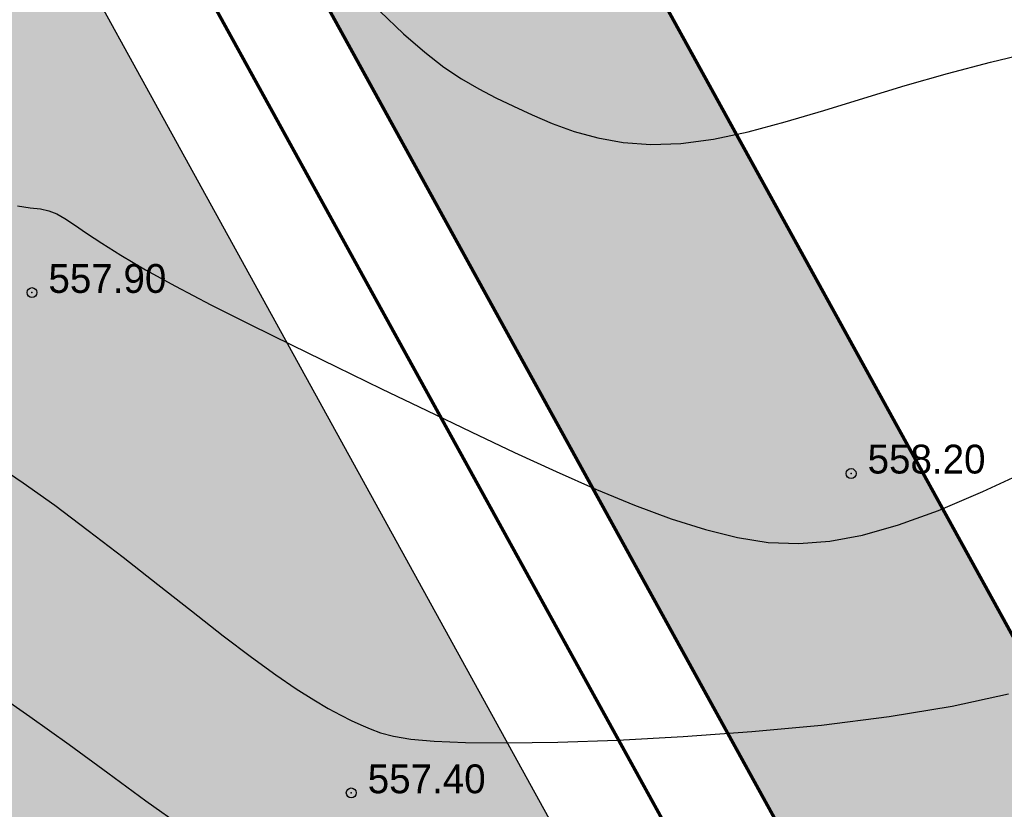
# Model space of a CAD drawing. Extents: x 883 to 364438, y -13 to 4201180.
# Tile 589 of 607: x 364212 to 364242, y 4200899 to 4200923. Entities that reach past the tile are written whole.
import ezdxf

# ---------------------------------------------------------------- set-up
doc = ezdxf.new("R2010")
doc.units = 0
doc.header["$LTSCALE"] = 0.5
doc.header["$MEASUREMENT"] = 0
doc.header["$PDMODE"] = 32
doc.header["$PDSIZE"] = 0.3
doc.linetypes.add('CONTI', pattern=[0])
doc.linetypes.add('STRIH_1', pattern=[3, 2, -1])
for name, color, linetype in [('(004) Точки рельефа', 7, 'Continuous'), ('GORIZDEFAULT', 32, 'CONTI'), ('PI_TTDEFAULT', 5, 'CONTI')]:
    doc.layers.add(name, color=color, linetype=linetype)
doc.layers.add('(032) Горизонтали утолщенные', color=32, linetype='Continuous', lineweight=30)
doc.layers.add('.', color=7, linetype='Continuous', lineweight=15)
doc.styles.add('D-431', font='d431.ttf')

# ---------------------------------------------------------------- blocks, each defined once
blk = doc.blocks.new('gergrgrre')
at = {"layer": '(032) Горизонтали утолщенные', "color": 32}
for points in [[(360515.98, 4200917.16, 558), (360516.37, 4200917.1, 558), (360516.68, 4200917.07, 558), (360516.93, 4200917.01, 558), (360517.17, 4200916.92, 558), (360517.42, 4200916.78, 558), (360517.71, 4200916.58, 558), (360518.08, 4200916.33, 558), (360518.54, 4200916.03, 558), (360519.12, 4200915.66, 558), (360519.87, 4200915.22, 558), (360520.78, 4200914.72, 558), (360521.85, 4200914.16, 558), (360523.04, 4200913.56, 558), (360524.32, 4200912.93, 558), (360525.66, 4200912.28, 558), (360527.03, 4200911.61, 558), (360528.4, 4200910.95, 558), (360529.75, 4200910.3, 558), (360531.06, 4200909.68, 558), (360532.33, 4200909.1, 558), (360533.55, 4200908.56, 558), (360534.71, 4200908.08, 558), (360535.82, 4200907.67, 558), (360536.86, 4200907.34, 558)], [(360536.86, 4200907.34, 558), (360537.83, 4200907.1, 558), (360538.76, 4200906.95, 558), (360539.69, 4200906.92, 558), (360540.63, 4200906.99, 558), (360541.63, 4200907.17, 558), (360542.72, 4200907.48, 558), (360543.93, 4200907.92, 558), (360545.28, 4200908.49, 558), (360546.72, 4200909.16, 558)]]:
    blk.add_polyline3d(points, dxfattribs=at)
at = {"layer": 'GORIZDEFAULT', "color": 32}
for points in [[(360526.98, 4200923.07, 558.5), (360527.7, 4200922.38, 558.5), (360528.34, 4200921.82, 558.5), (360528.92, 4200921.37, 558.5), (360529.46, 4200921.01, 558.5), (360529.98, 4200920.71, 558.5), (360530.5, 4200920.44, 558.5), (360531.03, 4200920.18, 558.5), (360531.6, 4200919.92, 558.5), (360532.21, 4200919.66, 558.5), (360532.88, 4200919.42, 558.5), (360533.59, 4200919.22, 558.5), (360534.36, 4200919.08, 558.5), (360535.2, 4200919.02, 558.5), (360536.11, 4200919.05, 558.5), (360537.1, 4200919.18, 558.5), (360538.16, 4200919.41, 558.5), (360539.28, 4200919.71, 558.5), (360540.45, 4200920.05, 558.5), (360541.67, 4200920.43, 558.5), (360542.92, 4200920.81, 558.5), (360544.21, 4200921.18, 558.5), (360545.51, 4200921.52, 558.5), (360546.82, 4200921.83, 558.5)], [(360515.16, 4200902.5, 557), (360516.36, 4200901.67, 557), (360517.55, 4200900.82, 557), (360518.72, 4200899.96, 557), (360519.88, 4200899.11, 557), (360521.02, 4200898.3, 557), (360522.14, 4200897.55, 557)], [(360515.28, 4200909.34, 557.5), (360516.15, 4200908.76, 557.5), (360517.11, 4200908.08, 557.5), (360518.13, 4200907.31, 557.5), (360519.19, 4200906.5, 557.5), (360520.24, 4200905.67, 557.5), (360521.26, 4200904.87, 557.5), (360522.22, 4200904.12, 557.5), (360523.08, 4200903.47, 557.5), (360523.82, 4200902.93, 557.5), (360524.44, 4200902.51, 557.5), (360524.97, 4200902.17, 557.5), (360525.41, 4200901.91, 557.5), (360525.79, 4200901.71, 557.5), (360526.11, 4200901.55, 557.5), (360526.4, 4200901.42, 557.5), (360526.68, 4200901.29, 557.5), (360527, 4200901.17, 557.5), (360527.39, 4200901.07, 557.5), (360527.92, 4200900.98, 557.5), (360528.63, 4200900.92, 557.5), (360529.58, 4200900.88, 557.5), (360530.82, 4200900.87, 557.5), (360532.38, 4200900.89, 557.5), (360534.19, 4200900.95, 557.5), (360536.18, 4200901.06, 557.5), (360538.27, 4200901.21, 557.5), (360540.38, 4200901.41, 557.5), (360542.43, 4200901.67, 557.5), (360544.35, 4200901.98, 557.5), (360546.06, 4200902.36, 557.5)]]:
    blk.add_polyline3d(points, dxfattribs=at)
at = {"layer": 'PI_TTDEFAULT', "color": 5}
for p in [(360516.42, 4200914.53, 557.9), (360541.28, 4200909.04, 558.2), (360526.11, 4200899.35, 557.4)]:
    blk.add_point(p, dxfattribs=at)
at = {"layer": '(004) Точки рельефа', "style": 'D-431'}
for s, p in [('557.90', (360516.92, 4200914.52)), ('558.20', (360541.78, 4200909.04)), ('557.40', (360526.61, 4200899.34))]:
    blk.add_text(s, height=0.875, dxfattribs=at).set_placement(p)

msp = doc.modelspace()

# ---------------------------------------------------------------- hatches: boundary and pattern name
at = {"layer": '.', "linetype": 'Continuous', "lineweight": 30, "true_color": 0xafd9aa}
h = msp.add_hatch(color=9, dxfattribs=at)
h.dxf.hatch_style = 1
edge = h.paths.add_edge_path()
edge.add_line((364001.309, 4200879.245), (363996.965, 4200887.127))
edge.add_line((363996.965, 4200887.127), (364078.955, 4200932.309))
edge.add_arc((364081.368, 4200927.93), 5, 28.8577, 118.8577, ccw=False)
edge.add_line((364085.747, 4200930.343), (364234.037, 4200661.248))
edge.add_arc((364229.658, 4200658.834), 5, -61.1423, 28.8577, ccw=False)
edge.add_line((364232.071, 4200654.455), (364150.081, 4200609.273))
edge.add_line((364150.081, 4200609.273), (364145.738, 4200617.156))
edge.add_line((364145.738, 4200617.156), (364224.224, 4200660.407))
edge.add_line((364224.224, 4200660.407), (364079.795, 4200922.496))
edge.add_line((364079.795, 4200922.496), (364001.309, 4200879.245))
edge = h.paths.add_edge_path()
edge.add_line((364419.985, 4200768.285), (364424.329, 4200760.402))
edge.add_line((364424.329, 4200760.402), (364341.549, 4200714.785))
edge.add_arc((364339.135, 4200719.164), 5, 208.8577, 298.8577, ccw=False)
edge.add_line((364334.756, 4200716.751), (364186.466, 4200985.847))
edge.add_arc((364190.845, 4200988.26), 5, 118.8577, 208.8577, ccw=False)
edge.add_line((364188.432, 4200992.639), (364271.213, 4201038.257))
edge.add_line((364271.213, 4201038.257), (364275.556, 4201030.374))
edge.add_line((364275.556, 4201030.374), (364196.279, 4200986.687))
edge.add_line((364196.279, 4200986.687), (364340.708, 4200724.598))
edge.add_line((364340.708, 4200724.598), (364419.985, 4200768.285))
h.paths.add_polyline_path([(363970.661, 4200934.86), (363967.765, 4200940.115), (364242.013, 4201091.244), (364244.909, 4201085.989)])
h.paths.add_polyline_path([(363994.069, 4200892.382), (363976.453, 4200924.35), (364250.701, 4201075.479), (364268.317, 4201043.512)])
edge = h.paths.add_edge_path()
edge.add_line((364331.272, 4200691.995), (364367.434, 4200626.372))
edge.add_line((364367.434, 4200626.372), (364375.316, 4200630.716))
edge.add_line((364375.316, 4200630.716), (364337.224, 4200699.842))
edge.add_arc((364332.845, 4200697.429), 5, 28.8577, 118.8577)
edge.add_line((364330.431, 4200701.808), (364152.977, 4200604.018))
edge.add_line((364152.977, 4200604.018), (364157.321, 4200596.136))
edge.add_line((364157.321, 4200596.136), (364331.272, 4200691.995))
edge = h.paths.add_edge_path()
edge.add_line((364431.569, 4200747.265), (364427.225, 4200755.148))
edge.add_line((364427.225, 4200755.148), (364344.444, 4200709.53))
edge.add_arc((364346.858, 4200705.151), 5, 118.8577, 208.8577)
edge.add_line((364342.479, 4200702.738), (364380.571, 4200633.612))
edge.add_line((364380.571, 4200633.612), (364388.454, 4200637.956))
edge.add_line((364388.454, 4200637.956), (364352.291, 4200703.578))
edge.add_line((364352.291, 4200703.578), (364431.569, 4200747.265))
edge = h.paths.add_edge_path(flags=17)
edge.add_arc((364176.832, 4200980.538), 5, 28.8577, 118.8577)
edge.add_line((364174.419, 4200984.917), (364092.968, 4200940.032))
edge.add_arc((364095.381, 4200935.652), 5, 118.8577, 208.8577)
edge.add_line((364091.002, 4200933.239), (364107.493, 4200903.314))
edge.add_line((364107.493, 4200903.314), (364107.493, 4200903.314))
edge.add_arc((364116.639, 4200910.873), 11.866, 219.5732, 295.217)
edge.add_line((364121.694, 4200900.138), (364131.719, 4200905.663))
edge.add_line((364131.719, 4200905.663), (364129.909, 4200908.947))
edge.add_line((364129.909, 4200908.947), (364139.017, 4200913.966))
edge.add_line((364139.017, 4200913.966), (364127.144, 4200935.512))
edge.add_line((364127.144, 4200935.512), (364140.705, 4200942.985))
edge.add_line((364140.705, 4200942.985), (364135.344, 4200952.772))
edge.add_line((364135.344, 4200952.772), (364156.652, 4200964.445))
edge.add_line((364156.652, 4200964.445), (364161.984, 4200954.711))
edge.add_line((364161.984, 4200954.711), (364168.483, 4200958.292))
edge.add_line((364168.483, 4200958.292), (364180.356, 4200936.747))
edge.add_line((364180.356, 4200936.747), (364189.465, 4200941.766))
edge.add_line((364189.465, 4200941.766), (364191.274, 4200938.482))
edge.add_line((364191.274, 4200938.482), (364192.802, 4200939.324))
edge.add_arc((364186.426, 4200949.331), 11.866, 302.4985, 378.1423)
edge.add_line((364197.702, 4200953.026), (364181.211, 4200982.951))
edge = h.paths.add_edge_path()
edge.add_line((364166.325, 4200859.589), (364222.005, 4200890.277))
edge.add_line((364222.005, 4200890.277), (364223.056, 4200890.857))
edge.add_line((364223.056, 4200890.857), (364248.808, 4200844.115))
edge.add_line((364248.808, 4200844.115), (364250.804, 4200845.215))
edge.add_line((364250.804, 4200845.215), (364242.014, 4200861.166))
edge.add_line((364242.014, 4200861.166), (364246.853, 4200863.833))
edge.add_line((364246.853, 4200863.833), (364209.301, 4200931.978))
edge.add_arc((364202.057, 4200926.931), 8.828, 34.87, 121.2214)
edge.add_line((364197.481, 4200934.481), (364194.412, 4200932.789))
edge.add_line((364194.412, 4200932.789), (364196.222, 4200929.505))
edge.add_line((364196.222, 4200929.505), (364187.113, 4200924.485))
edge.add_line((364187.113, 4200924.485), (364196.09, 4200908.195))
edge.add_line((364196.09, 4200908.195), (364154.751, 4200885.415))
edge.add_line((364154.751, 4200885.415), (364145.774, 4200901.705))
edge.add_line((364145.774, 4200901.705), (364136.666, 4200896.686))
edge.add_line((364136.666, 4200896.686), (364134.856, 4200899.97))
edge.add_line((364134.856, 4200899.97), (364123.288, 4200893.595))
edge.add_arc((364127.227, 4200885.694), 8.828, 116.4941, 202.8455)
edge.add_line((364119.091, 4200882.267), (364239.292, 4200664.143))
edge.add_arc((364243.671, 4200666.557), 5, 208.8577, 298.8577)
edge.add_line((364246.084, 4200662.177), (364327.536, 4200707.063))
edge.add_arc((364325.122, 4200711.442), 5, 298.8577, 388.8577)
edge.add_line((364329.501, 4200713.855), (364259.996, 4200839.984))
edge.add_arc((364257.368, 4200838.536), 3, 28.8577, 118.8577)
edge.add_line((364255.92, 4200841.163), (364251.716, 4200838.847))
edge.add_line((364251.716, 4200838.847), (364262.567, 4200819.156))
edge.add_line((364262.567, 4200819.156), (364261.508, 4200818.592))
edge.add_line((364261.508, 4200818.592), (364306.295, 4200737.318))
edge.add_line((364306.295, 4200737.318), (364319.688, 4200713.014))
edge.add_line((364319.688, 4200713.014), (364245.244, 4200671.99))
edge.add_line((364245.244, 4200671.99), (364187.449, 4200776.868))
edge.add_line((364187.449, 4200776.868), (364206.217, 4200787.21))
edge.add_line((364206.217, 4200787.21), (364166.325, 4200859.589))

# ---------------------------------------------------------------- linework, layer by layer
at = {"color": 5, "linetype": 'Continuous', "lineweight": 30}
for points in [[(364188.432, 4200992.639), (364271.213, 4201038.257), (364268.317, 4201043.512), (363994.069, 4200892.382), (363996.965, 4200887.127), (364078.955, 4200932.309, -0.414214), (364085.747, 4200930.343), (364234.037, 4200661.248, -0.414214), (364232.071, 4200654.455), (364150.081, 4200609.273), (364152.977, 4200604.018), (364330.431, 4200701.808, -0.414214), (364337.224, 4200699.842), (364375.316, 4200630.716), (364380.571, 4200633.612), (364342.479, 4200702.738, -0.414214), (364344.444, 4200709.53), (364427.225, 4200755.148), (364424.329, 4200760.402), (364341.549, 4200714.785, -0.414214), (364334.756, 4200716.751), (364186.466, 4200985.847, -0.414214)], [(364419.985, 4200768.285), (364424.329, 4200760.402), (364341.549, 4200714.785, -0.414214), (364334.756, 4200716.751), (364186.466, 4200985.847, -0.414214), (364188.432, 4200992.639), (364271.213, 4201038.257), (364275.556, 4201030.374), (364196.279, 4200986.687), (364340.708, 4200724.598)]]:
    msp.add_lwpolyline(points, format="xyb", close=True, dxfattribs=at)
at = {"ltscale": 0.149071, "const_width": 0.1}
msp.add_lwpolyline([(364196.279, 4200986.687), (364340.708, 4200724.598)], dxfattribs=at)
at = {"color": 7, "linetype": 'STRIH_1', "ltscale": 2, "true_color": 0xffffff, "const_width": 0.1}
msp.add_lwpolyline([(364183.346, 4200985.293), (364331.934, 4200715.656)], dxfattribs=at)
at = {"ltscale": 0.149071, "const_width": 0.1}
msp.add_lwpolyline([(364424.329, 4200760.402), (364341.549, 4200714.785, -0.414214), (364334.756, 4200716.751), (364188.397, 4200982.343)], format="xyb", dxfattribs=at)
at = {"color": 5, "linetype": 'Continuous', "lineweight": 30}
msp.add_lwpolyline([(364119.091, 4200882.267), (364239.292, 4200664.143, 0.414214), (364246.084, 4200662.177), (364327.536, 4200707.063, 0.414214), (364329.501, 4200713.855), (364259.996, 4200839.984, 0.414214), (364255.92, 4200841.163), (364251.716, 4200838.847), (364262.567, 4200819.156), (364261.508, 4200818.592), (364306.295, 4200737.318), (364319.688, 4200713.014), (364245.244, 4200671.99), (364187.449, 4200776.868), (364206.217, 4200787.21), (364166.325, 4200859.589), (364222.005, 4200890.277), (364223.056, 4200890.857), (364248.808, 4200844.115), (364250.804, 4200845.215), (364242.014, 4200861.166), (364246.853, 4200863.833), (364209.301, 4200931.978, 0.395683)], format="xyb", dxfattribs=at)

# ---------------------------------------------------------------- block references
at = {"linetype": 'Continuous'}
msp.add_blockref('gergrgrre', (3695.599, 0), dxfattribs=at)

doc.saveas('drawing.dxf')
